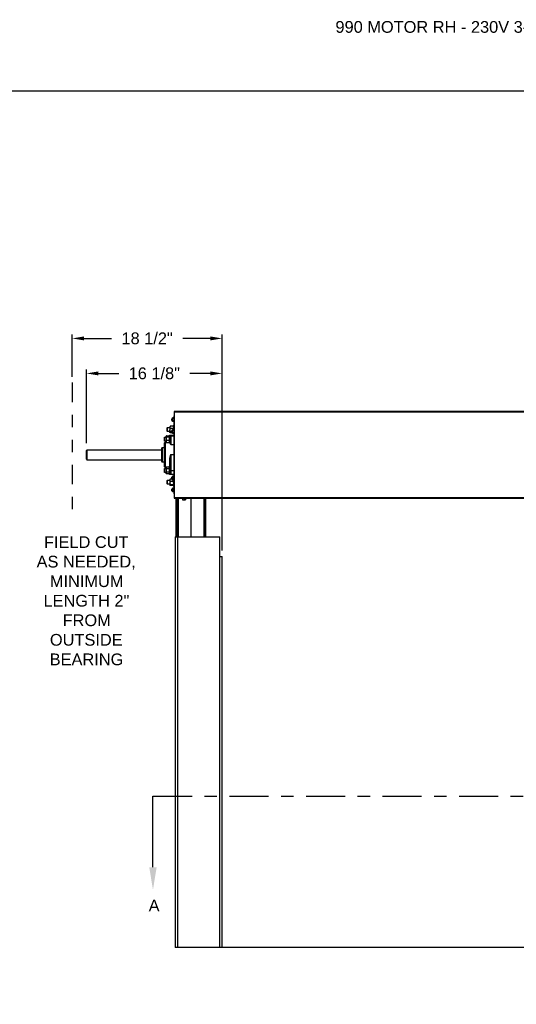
# Model space of a CAD drawing. Header units: inches. Extents: x 170 to 312, y 215 to 248.
# Tile 342 of 529: x 248.59 to 252.56, y 220.19 to 228.06. Entities that reach past the tile are written whole.
import ezdxf
from ezdxf import colors
from ezdxf.entities.mleader import LeaderData, LeaderLine
from ezdxf.math import Vec2, Vec3

# ---------------------------------------------------------------- set-up
doc = ezdxf.new("R2010")
doc.units = ezdxf.units.IN
doc.header["$LTSCALE"] = 0.25
doc.header["$MEASUREMENT"] = 0
doc.linetypes.add('CENTER', pattern=[2, 1.25, -0.25, 0.25, -0.25])
doc.linetypes.add('PHANTOM2', pattern=[1.25, 0.625, -0.125, 0.125, -0.125, 0.125, -0.125])
for name, color, linetype in [('ANNOTATIONS', 1, 'Continuous'), ('HIDDEN', 6, 'PHANTOM2'), ('MOTOR RH', 7, 'Continuous'), ('SECTION CUTS', 6, 'CENTER')]:
    doc.layers.add(name, color=color, linetype=linetype)
doc.styles.add('ARIAL', font='arial.ttf', dxfattribs={"height": 0.09375})
doc.styles.get("Standard").update_dxf_attribs({"font": 'romans.shx'})
doc.dimstyles.new('STANDARD$0', dxfattribs={"dimtxt": 0.09375, "dimasz": 0.09375, "dimexe": 0.03125, "dimexo": 0.046875, "dimgap": 0.09, "dimtad": 0, "dimtih": 1, "dimtoh": 1, "dimdec": 4, "dimzin": 0, "dimdsep": 46, "dimtxsty": 'ARIAL', "dimcen": 0.09, "dimadec": 0, "dimazin": 0, "dimtfac": 1, "dimtdec": 4, "dimtofl": 0, "dimtmove": 0, "dimatfit": 1, "dimfxl": 1, "dimtolj": 1, "dimtzin": 0, "dimarcsym": 0})

# ---------------------------------------------------------------- blocks, each defined once
blk = doc.blocks.new('*D219')
at = {"layer": 'ANNOTATIONS', "color": 0, "lineweight": -2, "transparency": 16777216}
for p, q in [((249.1233, 224.678), (249.1233, 225.2665)), ((250.2092, 223.8187), (250.2092, 225.2665)), ((249.217, 225.2353), (249.3812, 225.2353)), ((250.1155, 225.2353), (249.9514, 225.2353))]:
    blk.add_line(p, q, dxfattribs=at)
at = {"layer": 'ANNOTATIONS', "color": 0, "transparency": 16777216}
for points in [[(249.217, 225.2509), (249.217, 225.2196), (249.1233, 225.2353)], [(250.1155, 225.2509), (250.1155, 225.2196), (250.2092, 225.2353)]]:
    blk.add_solid(points, dxfattribs=at)
at = {"layer": 'defpoints', "color": 0, "transparency": 16777216}
for p in [(250.2092, 225.2353), (249.1233, 224.6312), (250.2092, 223.7718)]:
    blk.add_point(p, dxfattribs=at)
at = {"layer": 'ANNOTATIONS', "color": 0, "transparency": 16777216, "insert": (249.6663, 225.2353), "char_height": 0.09375, "attachment_point": 5, "style": 'ARIAL'}
blk.add_mtext('\\A1;16 1/8"', dxfattribs=at)
blk = doc.blocks.new('*D220')
at = {"layer": 'ANNOTATIONS', "color": 0, "lineweight": -2, "transparency": 16777216}
for p, q in [((249.0085, 225.2084), (249.0085, 225.5464)), ((249.1023, 225.5152), (249.3238, 225.5152)), ((250.1155, 225.5152), (249.894, 225.5152)), ((250.2092, 223.8187), (250.2092, 225.5464))]:
    blk.add_line(p, q, dxfattribs=at)
at = {"layer": 'ANNOTATIONS', "color": 0, "transparency": 16777216}
for points in [[(249.1023, 225.5308), (249.1023, 225.4995), (249.0085, 225.5152)], [(250.1155, 225.5308), (250.1155, 225.4995), (250.2092, 225.5152)]]:
    blk.add_solid(points, dxfattribs=at)
at = {"layer": 'defpoints', "color": 0, "transparency": 16777216}
for p in [(250.2092, 225.5152), (249.0085, 225.1615), (250.2092, 223.7718)]:
    blk.add_point(p, dxfattribs=at)
at = {"layer": 'ANNOTATIONS', "color": 0, "transparency": 16777216, "insert": (249.6089, 225.5152), "char_height": 0.09375, "attachment_point": 5, "style": 'ARIAL'}
blk.add_mtext('\\A1;18 1/2"', dxfattribs=at)

msp = doc.modelspace()

# ---------------------------------------------------------------- linework, layer by layer
at = {"layer": 'defpoints'}
msp.add_lwpolyline([(263.04861, 214.75854), (243.57874, 214.75854), (243.57874, 227.49365), (263.04861, 227.49365)], close=True, dxfattribs=at)
at = {"layer": 'HIDDEN'}
msp.add_line((249.00854, 225.16152), (249.00854, 224.13083), dxfattribs=at)
at = {"layer": 'MOTOR RH'}
for p, q in [((249.82604, 224.92951), (249.82604, 224.23906)), ((255.59167, 224.92951), (249.82604, 224.92951)), ((249.82604, 224.92804), (255.59167, 224.92804)), ((249.80576, 224.87149), (249.80762, 224.87335)), ((249.80576, 224.85958), (249.80576, 224.87149)), ((249.80762, 224.85772), (249.80576, 224.85958)), ((249.80762, 224.87335), (249.81117, 224.87335)), ((249.80762, 224.85772), (249.80762, 224.87335)), ((249.81117, 224.85772), (249.80762, 224.85772)), ((249.81117, 224.87921), (249.81273, 224.88132)), ((249.81117, 224.85187), (249.81117, 224.87921)), ((249.81273, 224.84975), (249.81117, 224.85187)), ((249.82373, 224.88132), (249.81273, 224.88132)), ((249.82373, 224.87343), (249.81273, 224.87343)), ((249.82373, 224.85764), (249.81273, 224.85764)), ((249.82373, 224.84975), (249.81273, 224.84975)), ((249.82373, 224.88132), (249.82529, 224.87921)), ((249.82529, 224.85187), (249.82373, 224.84975)), ((249.82529, 224.27179), (249.82529, 224.89679)), ((249.82604, 224.89679), (249.82529, 224.89679)), ((249.77023, 224.80118), (249.77209, 224.80304)), ((249.77023, 224.77365), (249.77023, 224.80118)), ((249.77209, 224.77179), (249.77023, 224.77365)), ((249.77209, 224.80304), (249.79136, 224.80304)), ((249.77209, 224.77179), (249.77209, 224.80304)), ((249.79136, 224.77179), (249.77209, 224.77179)), ((249.79136, 224.81085), (249.79199, 224.81158)), ((249.79136, 224.81085), (249.79136, 224.76397)), ((249.81623, 224.81335), (249.79448, 224.81335)), ((249.81623, 224.79369), (249.79448, 224.79369)), ((249.80576, 224.77774), (249.80762, 224.7796)), ((249.80576, 224.76583), (249.80576, 224.77774)), ((249.80762, 224.7796), (249.81117, 224.7796)), ((249.80762, 224.76397), (249.80762, 224.7796)), ((249.81117, 224.78546), (249.81273, 224.78757)), ((249.81117, 224.75812), (249.81117, 224.78546)), ((249.82373, 224.78757), (249.81273, 224.78757)), ((249.82373, 224.77968), (249.81273, 224.77968)), ((249.81873, 224.81158), (249.81936, 224.81085)), ((249.81936, 224.8206), (249.82529, 224.8206)), ((249.81936, 224.8206), (249.81936, 224.78757)), ((249.82373, 224.78757), (249.82529, 224.78546)), ((249.74717, 224.72305), (249.74903, 224.72491)), ((249.74717, 224.69552), (249.74717, 224.72305)), ((249.74903, 224.69366), (249.74717, 224.69552)), ((249.74903, 224.72491), (249.76011, 224.72491)), ((249.74903, 224.69366), (249.74903, 224.72491)), ((249.76011, 224.69366), (249.74903, 224.69366)), ((249.76011, 224.73272), (249.76109, 224.73386)), ((249.76011, 224.68585), (249.76011, 224.73272)), ((249.76323, 224.73571), (249.78498, 224.73571)), ((249.76323, 224.72757), (249.78498, 224.72757)), ((249.76323, 224.70115), (249.78498, 224.70115)), ((249.78713, 224.73386), (249.78811, 224.73272)), ((249.78811, 224.74247), (249.79404, 224.74247)), ((249.78811, 224.68304), (249.78811, 224.74247)), ((249.79199, 224.76324), (249.79136, 224.76397)), ((249.79404, 224.68509), (249.79404, 224.74247)), ((249.80576, 224.76775), (249.79448, 224.76775)), ((249.81117, 224.76147), (249.79448, 224.76147)), ((249.79779, 224.74054), (249.82529, 224.74054)), ((249.79779, 224.74054), (249.79779, 224.66758)), ((249.79779, 224.73564), (249.82529, 224.73564)), ((249.80762, 224.76397), (249.80576, 224.76583)), ((249.81117, 224.76397), (249.80762, 224.76397)), ((249.81273, 224.756), (249.81117, 224.75812)), ((249.82373, 224.76389), (249.81273, 224.76389)), ((249.82373, 224.756), (249.81273, 224.756)), ((249.81936, 224.756), (249.81936, 224.75422)), ((249.82529, 224.75422), (249.81936, 224.75422)), ((249.82529, 224.75812), (249.82373, 224.756)), ((249.12329, 224.54913), (249.12329, 224.61856)), ((249.72592, 224.62256), (249.1272, 224.62256)), ((249.1272, 224.62256), (249.1272, 224.54522)), ((249.72592, 224.53042), (249.72592, 224.63815)), ((249.72967, 224.6419), (249.74904, 224.6419)), ((249.72967, 224.6419), (249.72967, 224.52667)), ((249.74904, 224.48929), (249.74904, 224.67929)), ((249.75279, 224.68304), (249.79029, 224.68304)), ((249.75279, 224.68304), (249.75279, 224.48554)), ((249.76109, 224.68471), (249.76011, 224.68585)), ((249.78811, 224.68585), (249.78713, 224.68471)), ((249.79029, 224.6814), (249.79029, 224.68304)), ((249.79779, 224.66758), (249.82529, 224.66758)), ((249.82604, 224.64679), (249.82529, 224.64679)), ((249.82529, 224.62335), (249.82604, 224.62335)), ((249.12329, 224.54913), (249.1272, 224.54522)), ((249.1272, 224.54522), (249.72592, 224.54522)), ((249.79029, 224.49247), (249.79029, 224.54948)), ((249.79404, 224.4261), (249.79404, 224.54816)), ((249.79779, 224.58672), (249.82529, 224.58672)), ((249.79779, 224.58672), (249.79779, 224.42804)), ((249.82604, 224.54522), (249.82529, 224.54522)), ((249.74904, 224.52667), (249.72967, 224.52667)), ((249.74717, 224.47305), (249.74903, 224.47491)), ((249.74717, 224.44552), (249.74717, 224.47305)), ((249.74903, 224.47491), (249.76011, 224.47491)), ((249.74903, 224.44366), (249.74903, 224.47491)), ((249.76253, 224.48554), (249.75279, 224.48554)), ((249.76011, 224.48272), (249.76277, 224.48581)), ((249.76011, 224.48272), (249.76011, 224.43585)), ((249.76323, 224.48633), (249.76282, 224.48577)), ((249.78498, 224.48633), (249.76323, 224.48633)), ((249.78498, 224.47189), (249.76323, 224.47189)), ((249.78498, 224.48633), (249.78539, 224.48577)), ((249.78544, 224.48581), (249.78811, 224.48272)), ((249.78811, 224.48554), (249.78568, 224.48554)), ((249.78811, 224.49247), (249.79404, 224.49247)), ((249.78811, 224.4261), (249.78811, 224.49247)), ((249.79779, 224.46006), (249.82529, 224.46006)), ((249.82604, 224.52179), (249.82529, 224.52179)), ((249.74903, 224.44366), (249.74717, 224.44552)), ((249.76011, 224.44366), (249.74903, 224.44366)), ((249.76277, 224.43276), (249.76011, 224.43585)), ((249.78498, 224.44485), (249.76323, 224.44485)), ((249.78498, 224.43224), (249.76323, 224.43224)), ((249.77023, 224.3793), (249.77209, 224.38116)), ((249.77023, 224.35177), (249.77023, 224.3793)), ((249.77209, 224.38116), (249.79136, 224.38116)), ((249.77209, 224.34991), (249.77209, 224.38116)), ((249.78811, 224.43585), (249.78544, 224.43276)), ((249.79404, 224.4261), (249.78811, 224.4261)), ((249.79136, 224.38772), (249.79198, 224.38845)), ((249.79136, 224.38772), (249.79136, 224.34085)), ((249.80638, 224.39022), (249.79448, 224.39022)), ((249.82529, 224.42804), (249.79779, 224.42804)), ((249.80576, 224.40274), (249.80762, 224.4046)), ((249.80576, 224.39083), (249.80576, 224.40274)), ((249.80762, 224.38897), (249.80576, 224.39083)), ((249.80762, 224.4046), (249.81117, 224.4046)), ((249.80762, 224.38897), (249.80762, 224.4046)), ((249.81117, 224.38897), (249.80762, 224.38897)), ((249.81117, 224.41046), (249.81215, 224.41178)), ((249.81117, 224.38312), (249.81117, 224.41046)), ((249.81215, 224.38179), (249.81117, 224.38312)), ((249.81273, 224.41246), (249.8123, 224.41167)), ((249.82373, 224.41246), (249.81273, 224.41246)), ((249.82373, 224.40301), (249.81273, 224.40301)), ((249.82373, 224.38733), (249.81273, 224.38733)), ((249.82373, 224.38111), (249.81273, 224.38111)), ((249.81936, 224.38039), (249.81925, 224.38111)), ((249.81936, 224.38116), (249.81936, 224.3311)), ((249.82373, 224.41246), (249.82416, 224.41167)), ((249.82432, 224.41178), (249.82529, 224.41046)), ((249.82529, 224.38312), (249.82432, 224.38179)), ((249.82529, 224.40851), (249.82604, 224.40851)), ((249.82529, 224.4046), (249.82604, 224.4046)), ((249.82604, 224.38897), (249.82529, 224.38897)), ((249.82604, 224.38507), (249.82529, 224.38507)), ((249.77209, 224.34991), (249.77023, 224.35177)), ((249.79136, 224.34991), (249.77209, 224.34991)), ((249.79198, 224.34012), (249.79136, 224.34085)), ((249.81623, 224.37055), (249.79448, 224.37055)), ((249.81623, 224.34462), (249.79448, 224.34462)), ((249.81623, 224.33835), (249.79448, 224.33835)), ((249.80576, 224.30899), (249.80762, 224.31085)), ((249.80576, 224.29708), (249.80576, 224.30899)), ((249.80762, 224.29522), (249.80576, 224.29708)), ((249.80762, 224.31085), (249.81117, 224.31085)), ((249.80762, 224.29522), (249.80762, 224.31085)), ((249.81117, 224.31671), (249.81215, 224.31803)), ((249.81117, 224.28937), (249.81117, 224.31671)), ((249.81273, 224.31871), (249.8123, 224.31792)), ((249.82373, 224.31871), (249.81273, 224.31871)), ((249.82373, 224.30926), (249.81273, 224.30926)), ((249.81936, 224.34085), (249.81873, 224.34012)), ((249.82529, 224.3311), (249.81936, 224.3311)), ((249.82373, 224.31871), (249.82416, 224.31792)), ((249.82432, 224.31803), (249.82529, 224.31671)), ((249.81117, 224.29522), (249.80762, 224.29522)), ((249.81215, 224.28804), (249.81117, 224.28937)), ((249.82373, 224.29358), (249.81273, 224.29358)), ((249.82373, 224.28736), (249.81273, 224.28736)), ((249.82529, 224.28937), (249.82432, 224.28804)), ((249.82604, 224.27179), (249.82529, 224.27179)), ((255.59167, 224.24054), (249.82604, 224.24054)), ((249.82604, 224.23906), (255.59167, 224.23906)), ((249.84092, 223.92804), (249.84092, 224.23906)), ((249.84836, 223.92804), (249.84836, 224.23906)), ((249.85879, 223.92804), (249.85879, 224.23906)), ((249.88917, 224.23719), (249.88917, 224.23906)), ((249.88917, 224.23719), (249.91917, 224.23719)), ((249.8927, 224.23719), (249.8927, 224.22531)), ((249.8927, 224.22531), (249.91564, 224.22531)), ((249.90417, 224.23719), (249.90417, 224.22531)), ((249.91564, 224.23719), (249.91564, 224.22531)), ((249.91917, 224.23906), (249.91917, 224.23719)), ((249.95848, 224.23906), (249.95848, 223.92804)), ((250.06409, 224.23906), (250.06409, 223.92804)), ((250.06416, 223.92804), (250.06416, 224.23906)), ((250.06533, 224.23906), (250.06533, 223.92804)), ((250.0654, 223.92804), (250.0654, 224.23906)), ((250.06656, 224.23906), (250.06656, 223.92804)), ((250.06664, 223.92804), (250.06664, 224.23906)), ((250.06779, 224.23906), (250.06779, 223.92804)), ((250.06786, 223.92804), (250.06786, 224.23906)), ((250.06901, 224.23906), (250.06901, 223.92804)), ((250.06908, 223.92804), (250.06908, 224.23906)), ((250.06946, 223.92804), (250.06946, 224.23906)), ((250.0699, 224.23906), (250.0699, 223.92804)), ((250.07104, 224.23906), (250.07104, 223.92804)), ((250.07111, 223.92804), (250.07111, 224.23906)), ((250.07226, 224.23906), (250.07226, 223.92804)), ((250.07233, 223.92804), (250.07233, 224.23906)), ((250.07348, 224.23906), (250.07348, 223.92804)), ((250.07356, 223.92804), (250.07356, 224.23906)), ((250.07471, 224.23906), (250.07471, 223.92804)), ((250.07479, 223.92804), (250.07479, 224.23906)), ((250.07596, 224.23906), (250.07596, 223.92804)), ((250.07603, 223.92804), (250.07603, 224.23906)), ((249.83348, 223.92804), (250.19061, 223.92804)), ((249.83348, 223.92804), (249.83348, 220.64554)), ((249.85136, 223.92804), (249.85136, 220.64554)), ((250.19061, 220.64554), (250.19061, 223.92804)), ((250.19061, 223.77179), (250.20848, 223.77179)), ((250.20848, 220.64554), (250.20848, 223.77179)), ((255.58348, 220.64554), (249.83348, 220.64554))]:
    msp.add_line(p, q, dxfattribs=at)
at = {"layer": 'MOTOR RH', "flags": 128}
for points in [[(249.82604, 224.90359), (249.82577, 224.90221), (249.82529, 224.89679)], [(249.79404, 224.54816), (249.79397, 224.54841), (249.79376, 224.54866), (249.79341, 224.54889), (249.79295, 224.54909), (249.79238, 224.54926), (249.79173, 224.54938), (249.79103, 224.54945), (249.79029, 224.54948)]]:
    msp.add_lwpolyline(points, dxfattribs=at)
at = {"layer": 'MOTOR RH'}
for centre, radius, start, end in [((249.79779, 224.73679), 0.00375, 90, 180), ((249.79752, 224.73216), 0.00349, 85.559012, 174.732556), ((249.72967, 224.63815), 0.00375, 90, 180), ((249.75279, 224.67929), 0.00375, 90, 180), ((249.79029, 224.68679), 0.00375, 270, 0), ((249.79032, 224.68512), 0.00372, 269.525772, 359.517788), ((249.72967, 224.53042), 0.00375, 180, 270), ((249.75279, 224.48929), 0.00375, 180, 270), ((249.79686, 224.422), 0.03807, 88.589941, 94.237045), ((249.79779, 224.43179), 0.00375, 180, 270)]:
    msp.add_arc(centre, radius, start, end, dxfattribs=at)
for points, knots in [([(249.81117, 224.87738), (249.81141, 224.87855), (249.8117, 224.8799), (249.81261, 224.88116), (249.81273, 224.88132)], [0, 0, 0, 0, 0.87222847, 1, 1, 1, 1]), ([(249.81273, 224.87343), (249.81199, 224.87464), (249.81119, 224.87594), (249.81117, 224.87729), (249.81117, 224.87738)], [0, 0, 0, 0, 0.9320645, 1, 1, 1, 1]), ([(249.81117, 224.86554), (249.81118, 224.86605), (249.81124, 224.86874), (249.81207, 224.87133), (249.81273, 224.87343)], [0, 0, 0, 0, 0.1896638, 1, 1, 1, 1]), ([(249.81273, 224.85764), (249.81249, 224.85831), (249.81159, 224.86085), (249.81135, 224.86355), (249.81117, 224.86554)], [0, 0, 0, 0, 0.26209151, 1, 1, 1, 1]), ([(249.81117, 224.8537), (249.81141, 224.85487), (249.8117, 224.85622), (249.81261, 224.85748), (249.81273, 224.85764)], [0, 0, 0, 0, 0.8722285, 1, 1, 1, 1]), ([(249.81273, 224.84975), (249.81199, 224.85096), (249.81119, 224.85226), (249.81117, 224.85361), (249.81117, 224.8537)], [0, 0, 0, 0, 0.93206447, 1, 1, 1, 1]), ([(249.82529, 224.87738), (249.82505, 224.87855), (249.82477, 224.8799), (249.82385, 224.88116), (249.82373, 224.88132)], [0, 0, 0, 0, 0.87222847, 1, 1, 1, 1]), ([(249.82373, 224.87343), (249.82447, 224.87464), (249.82527, 224.87594), (249.82529, 224.87729), (249.82529, 224.87738)], [0, 0, 0, 0, 0.9320645, 1, 1, 1, 1]), ([(249.82529, 224.86554), (249.82528, 224.86605), (249.82522, 224.86874), (249.8244, 224.87133), (249.82373, 224.87343)], [0, 0, 0, 0, 0.1896638, 1, 1, 1, 1]), ([(249.82373, 224.85764), (249.82397, 224.85831), (249.82487, 224.86085), (249.82512, 224.86355), (249.82529, 224.86554)], [0, 0, 0, 0, 0.26209151, 1, 1, 1, 1]), ([(249.82529, 224.8537), (249.82505, 224.85487), (249.82477, 224.85622), (249.82385, 224.85748), (249.82373, 224.85764)], [0, 0, 0, 0, 0.8722285, 1, 1, 1, 1]), ([(249.82373, 224.84975), (249.82447, 224.85096), (249.82527, 224.85226), (249.82529, 224.85361), (249.82529, 224.8537)], [0, 0, 0, 0, 0.93206447, 1, 1, 1, 1]), ([(249.79448, 224.81335), (249.79402, 224.81252), (249.79292, 224.81055), (249.79165, 224.80727), (249.79146, 224.80478), (249.79136, 224.80352)], [0, 0, 0, 0, 0.2654599, 0.6280765, 1, 1, 1, 1]), ([(249.79136, 224.80352), (249.79136, 224.8033), (249.79138, 224.80182), (249.79189, 224.79907), (249.79314, 224.79604), (249.79415, 224.79427), (249.79448, 224.79369)], [0, 0, 0, 0, 0.0665323, 0.4352826, 0.8145508, 1, 1, 1, 1]), ([(249.79136, 224.78072), (249.79147, 224.78254), (249.79172, 224.78623), (249.79312, 224.79053), (249.79417, 224.79298), (249.79448, 224.79369)], [0, 0, 0, 0, 0.4062922, 0.8272698, 1, 1, 1, 1]), ([(249.79448, 224.76775), (249.79366, 224.76977), (249.79199, 224.77388), (249.79136, 224.77836), (249.79136, 224.78066), (249.79136, 224.78072)], [0, 0, 0, 0, 0.4843404, 0.9863256, 1, 1, 1, 1]), ([(249.79448, 224.81335), (249.79357, 224.81287), (249.79244, 224.81227), (249.79213, 224.81163), (249.79207, 224.81151)], [0, 0, 0, 0, 0.8128857, 1, 1, 1, 1]), ([(249.81117, 224.78363), (249.81141, 224.7848), (249.8117, 224.78615), (249.81261, 224.78741), (249.81273, 224.78757)], [0, 0, 0, 0, 0.87222847, 1, 1, 1, 1]), ([(249.81273, 224.77968), (249.81199, 224.78089), (249.81119, 224.78219), (249.81117, 224.78354), (249.81117, 224.78363)], [0, 0, 0, 0, 0.9320645, 1, 1, 1, 1]), ([(249.81117, 224.77179), (249.81118, 224.7723), (249.81124, 224.77499), (249.81207, 224.77758), (249.81273, 224.77968)], [0, 0, 0, 0, 0.1896638, 1, 1, 1, 1]), ([(249.81273, 224.76389), (249.81249, 224.76456), (249.81159, 224.7671), (249.81135, 224.7698), (249.81117, 224.77179)], [0, 0, 0, 0, 0.26209151, 1, 1, 1, 1]), ([(249.81623, 224.81335), (249.8167, 224.81252), (249.81779, 224.81055), (249.81906, 224.80727), (249.81926, 224.80478), (249.81936, 224.80352)], [0, 0, 0, 0, 0.2654599, 0.6280765, 1, 1, 1, 1]), ([(249.81623, 224.81335), (249.81715, 224.81287), (249.81827, 224.81227), (249.81858, 224.81163), (249.81864, 224.81151)], [0, 0, 0, 0, 0.8128857, 1, 1, 1, 1]), ([(249.81936, 224.80352), (249.81935, 224.8033), (249.81933, 224.80182), (249.81882, 224.79907), (249.81757, 224.79604), (249.81656, 224.79427), (249.81623, 224.79369)], [0, 0, 0, 0, 0.06653229, 0.43528257, 0.81455084, 1, 1, 1, 1]), ([(249.81834, 224.78757), (249.81798, 224.78891), (249.81742, 224.791), (249.81655, 224.79298), (249.81623, 224.79369)], [0, 0, 0, 0, 0.6414305, 1, 1, 1, 1]), ([(249.82529, 224.78363), (249.82505, 224.7848), (249.82477, 224.78615), (249.82385, 224.78741), (249.82373, 224.78757)], [0, 0, 0, 0, 0.87222847, 1, 1, 1, 1]), ([(249.82373, 224.77968), (249.82447, 224.78089), (249.82527, 224.78219), (249.82529, 224.78354), (249.82529, 224.78363)], [0, 0, 0, 0, 0.9320645, 1, 1, 1, 1]), ([(249.82529, 224.77179), (249.82528, 224.7723), (249.82522, 224.77499), (249.8244, 224.77758), (249.82373, 224.77968)], [0, 0, 0, 0, 0.1896638, 1, 1, 1, 1]), ([(249.82373, 224.76389), (249.82397, 224.76456), (249.82487, 224.7671), (249.82512, 224.7698), (249.82529, 224.77179)], [0, 0, 0, 0, 0.26209151, 1, 1, 1, 1]), ([(249.76323, 224.73571), (249.76277, 224.73537), (249.76167, 224.73455), (249.7604, 224.73319), (249.76021, 224.73216), (249.76011, 224.73164)], [0, 0, 0, 0, 0.2654599, 0.6280765, 1, 1, 1, 1]), ([(249.76011, 224.73164), (249.76011, 224.73155), (249.76013, 224.73094), (249.76064, 224.7298), (249.76189, 224.72854), (249.7629, 224.72781), (249.76323, 224.72757)], [0, 0, 0, 0, 0.0665323, 0.4352826, 0.8145508, 1, 1, 1, 1]), ([(249.76323, 224.72757), (249.76241, 224.72551), (249.76074, 224.72133), (249.76011, 224.71676), (249.76011, 224.71442), (249.76011, 224.71436)], [0, 0, 0, 0, 0.48434044, 0.98632564, 1, 1, 1, 1]), ([(249.76011, 224.71436), (249.76022, 224.71251), (249.76047, 224.70874), (249.76187, 224.70437), (249.76292, 224.70187), (249.76323, 224.70115)], [0, 0, 0, 0, 0.4062922, 0.8272698, 1, 1, 1, 1]), ([(249.76323, 224.70115), (249.76241, 224.69972), (249.76074, 224.69683), (249.76011, 224.69367), (249.76011, 224.69205), (249.76011, 224.69201)], [0, 0, 0, 0, 0.4843404, 0.9863256, 1, 1, 1, 1]), ([(249.76011, 224.69201), (249.76022, 224.69073), (249.76047, 224.68812), (249.76187, 224.68509), (249.76292, 224.68337), (249.76323, 224.68286)], [0, 0, 0, 0, 0.4062922, 0.8272698, 1, 1, 1, 1]), ([(249.78498, 224.73571), (249.78545, 224.73537), (249.78654, 224.73455), (249.78781, 224.73319), (249.78801, 224.73216), (249.78811, 224.73164)], [0, 0, 0, 0, 0.2654599, 0.6280765, 1, 1, 1, 1]), ([(249.78811, 224.73164), (249.7881, 224.73155), (249.78808, 224.73094), (249.78757, 224.7298), (249.78632, 224.72854), (249.78531, 224.72781), (249.78498, 224.72757)], [0, 0, 0, 0, 0.06653229, 0.43528257, 0.81455084, 1, 1, 1, 1]), ([(249.78498, 224.72757), (249.7858, 224.72551), (249.78747, 224.72133), (249.7881, 224.71676), (249.78811, 224.71442), (249.78811, 224.71436)], [0, 0, 0, 0, 0.4843404, 0.9863256, 1, 1, 1, 1]), ([(249.78811, 224.71436), (249.78806, 224.71313), (249.78798, 224.71128), (249.78755, 224.70886), (249.78696, 224.70638), (249.78623, 224.70418), (249.78545, 224.70223), (249.78514, 224.70151), (249.78498, 224.70115)], [0, 0, 0, 0, 0.2698848, 0.4064301, 0.5397692, 0.8273881, 0.9136675, 1, 1, 1, 1]), ([(249.78498, 224.70115), (249.7858, 224.69972), (249.78747, 224.69683), (249.7881, 224.69367), (249.78811, 224.69205), (249.78811, 224.69201)], [0, 0, 0, 0, 0.4843404, 0.9863256, 1, 1, 1, 1]), ([(249.78811, 224.69201), (249.78799, 224.69073), (249.78775, 224.68812), (249.78634, 224.68509), (249.78529, 224.68337), (249.78498, 224.68286)], [0, 0, 0, 0, 0.4062922, 0.8272698, 1, 1, 1, 1]), ([(249.79136, 224.76461), (249.7914, 224.76491), (249.79148, 224.76535), (249.79191, 224.76592), (249.7925, 224.76651), (249.79323, 224.76703), (249.79401, 224.7675), (249.79432, 224.76767), (249.79448, 224.76775)], [0, 0, 0, 0, 0.2698848, 0.4064301, 0.5397692, 0.8273881, 0.9136675, 1, 1, 1, 1]), ([(249.79448, 224.76147), (249.79366, 224.76196), (249.79199, 224.76296), (249.79136, 224.76404), (249.79136, 224.7646), (249.79136, 224.76461)], [0, 0, 0, 0, 0.48434044, 0.98632564, 1, 1, 1, 1]), ([(249.81117, 224.75995), (249.81141, 224.76112), (249.8117, 224.76247), (249.81261, 224.76373), (249.81273, 224.76389)], [0, 0, 0, 0, 0.8722285, 1, 1, 1, 1]), ([(249.81273, 224.756), (249.81199, 224.75721), (249.81119, 224.75851), (249.81117, 224.75986), (249.81117, 224.75995)], [0, 0, 0, 0, 0.93206447, 1, 1, 1, 1]), ([(249.82529, 224.75995), (249.82505, 224.76112), (249.82477, 224.76247), (249.82385, 224.76373), (249.82373, 224.76389)], [0, 0, 0, 0, 0.8722285, 1, 1, 1, 1]), ([(249.82373, 224.756), (249.82447, 224.75721), (249.82527, 224.75851), (249.82529, 224.75986), (249.82529, 224.75995)], [0, 0, 0, 0, 0.93206447, 1, 1, 1, 1]), ([(249.12329, 224.61856), (249.12344, 224.61871), (249.12474, 224.62004), (249.12604, 224.62138), (249.1272, 224.62256)], [0, 0, 0, 0, 0.1094927, 1, 1, 1, 1]), ([(249.76114, 224.68474), (249.76148, 224.68435), (249.76204, 224.68371), (249.76289, 224.6831), (249.76323, 224.68286)], [0, 0, 0, 0, 0.6067367, 1, 1, 1, 1]), ([(249.78708, 224.68474), (249.78674, 224.68435), (249.78617, 224.68371), (249.78532, 224.6831), (249.78498, 224.68286)], [0, 0, 0, 0, 0.6067367, 1, 1, 1, 1]), ([(249.79779, 224.66758), (249.79778, 224.66759), (249.79671, 224.66964), (249.79456, 224.67338), (249.79215, 224.67725), (249.79062, 224.67988), (249.7904, 224.68089), (249.79029, 224.6814)], [0, 0, 0, 0, 0.0025387, 0.3060386, 0.6137565, 0.8056097, 1, 1, 1, 1]), ([(249.79404, 224.68509), (249.7941, 224.68416), (249.79428, 224.6813), (249.7957, 224.67563), (249.79708, 224.6704), (249.79779, 224.6676), (249.79779, 224.66758)], [0, 0, 0, 0, 0.1928027, 0.5934874, 0.997416, 1, 1, 1, 1]), ([(249.79029, 224.54948), (249.7904, 224.55182), (249.79061, 224.55654), (249.79213, 224.5651), (249.79454, 224.57516), (249.7967, 224.58282), (249.79778, 224.58669), (249.79779, 224.58672)], [0, 0, 0, 0, 0.1915669, 0.3862441, 0.689533, 0.9974613, 1, 1, 1, 1]), ([(249.79779, 224.58672), (249.79779, 224.58669), (249.79709, 224.5815), (249.79571, 224.57112), (249.79428, 224.55826), (249.7941, 224.55063), (249.79404, 224.54816)], [0, 0, 0, 0, 0.002584, 0.4035277, 0.8071971, 1, 1, 1, 1]), ([(249.76011, 224.47911), (249.76015, 224.47978), (249.76023, 224.48079), (249.76066, 224.48212), (249.76125, 224.48347), (249.76198, 224.48467), (249.76276, 224.48574), (249.76307, 224.48613), (249.76323, 224.48633)], [0, 0, 0, 0, 0.2698848, 0.4064301, 0.5397692, 0.8273881, 0.9136675, 1, 1, 1, 1]), ([(249.76323, 224.47189), (249.76241, 224.47301), (249.76074, 224.4753), (249.76011, 224.47779), (249.76011, 224.47907), (249.76011, 224.47911)], [0, 0, 0, 0, 0.4843404, 0.9863256, 1, 1, 1, 1]), ([(249.76011, 224.45837), (249.76011, 224.45868), (249.76013, 224.4607), (249.76064, 224.46448), (249.76189, 224.46866), (249.7629, 224.47109), (249.76323, 224.47189)], [0, 0, 0, 0, 0.0665323, 0.4352826, 0.8145508, 1, 1, 1, 1]), ([(249.76323, 224.44485), (249.76277, 224.44599), (249.76167, 224.4487), (249.7604, 224.45321), (249.76021, 224.45663), (249.76011, 224.45837)], [0, 0, 0, 0, 0.2654599, 0.6280765, 1, 1, 1, 1]), ([(249.78811, 224.47911), (249.78799, 224.48012), (249.78775, 224.48218), (249.78634, 224.48457), (249.78529, 224.48593), (249.78498, 224.48633)], [0, 0, 0, 0, 0.4062922, 0.8272698, 1, 1, 1, 1]), ([(249.78498, 224.47189), (249.7858, 224.47301), (249.78747, 224.4753), (249.7881, 224.47779), (249.78811, 224.47907), (249.78811, 224.47911)], [0, 0, 0, 0, 0.48434044, 0.98632564, 1, 1, 1, 1]), ([(249.78811, 224.45837), (249.7881, 224.45868), (249.78808, 224.4607), (249.78757, 224.46448), (249.78632, 224.46866), (249.78531, 224.47109), (249.78498, 224.47189)], [0, 0, 0, 0, 0.0665323, 0.4352826, 0.8145508, 1, 1, 1, 1]), ([(249.78498, 224.44485), (249.78545, 224.44599), (249.78654, 224.4487), (249.78781, 224.45321), (249.78801, 224.45663), (249.78811, 224.45837)], [0, 0, 0, 0, 0.2654599, 0.6280765, 1, 1, 1, 1]), ([(249.76011, 224.43855), (249.76022, 224.43943), (249.76047, 224.44122), (249.76187, 224.44331), (249.76292, 224.4445), (249.76323, 224.44485)], [0, 0, 0, 0, 0.4062922, 0.8272698, 1, 1, 1, 1]), ([(249.76323, 224.43224), (249.76241, 224.43322), (249.76074, 224.43522), (249.76011, 224.4374), (249.76011, 224.43852), (249.76011, 224.43855)], [0, 0, 0, 0, 0.4843404, 0.9863256, 1, 1, 1, 1]), ([(249.78811, 224.43855), (249.78799, 224.43943), (249.78775, 224.44122), (249.78634, 224.44331), (249.78529, 224.4445), (249.78498, 224.44485)], [0, 0, 0, 0, 0.4062922, 0.8272698, 1, 1, 1, 1]), ([(249.78539, 224.4328), (249.78606, 224.4336), (249.78756, 224.43541), (249.7881, 224.4374), (249.78811, 224.43852), (249.78811, 224.43855)], [0, 0, 0, 0, 0.43289872, 0.9849615, 1, 1, 1, 1]), ([(249.79136, 224.38039), (249.79147, 224.38176), (249.79172, 224.38457), (249.79312, 224.38782), (249.79417, 224.38968), (249.79448, 224.39022)], [0, 0, 0, 0, 0.4062922, 0.8272698, 1, 1, 1, 1]), ([(249.79448, 224.37055), (249.79366, 224.37208), (249.79199, 224.37519), (249.79136, 224.3786), (249.79136, 224.38034), (249.79136, 224.38039)], [0, 0, 0, 0, 0.4843404, 0.9863256, 1, 1, 1, 1]), ([(249.79448, 224.39022), (249.79357, 224.38974), (249.79244, 224.38914), (249.79213, 224.3885), (249.79207, 224.38838)], [0, 0, 0, 0, 0.81147064, 1, 1, 1, 1]), ([(249.81117, 224.40773), (249.81141, 224.40914), (249.8117, 224.41076), (249.81261, 224.41227), (249.81273, 224.41246)], [0, 0, 0, 0, 0.8722285, 1, 1, 1, 1]), ([(249.81273, 224.40301), (249.81199, 224.40446), (249.81119, 224.40602), (249.81117, 224.40763), (249.81117, 224.40773)], [0, 0, 0, 0, 0.9320645, 1, 1, 1, 1]), ([(249.81273, 224.40301), (249.81249, 224.40235), (249.81159, 224.39982), (249.81135, 224.39715), (249.81117, 224.39517)], [0, 0, 0, 0, 0.26209151, 1, 1, 1, 1]), ([(249.81117, 224.39517), (249.81118, 224.39466), (249.81124, 224.39199), (249.81207, 224.38941), (249.81273, 224.38733)], [0, 0, 0, 0, 0.18966375, 1, 1, 1, 1]), ([(249.81117, 224.38422), (249.81141, 224.38515), (249.8117, 224.38621), (249.81261, 224.3872), (249.81273, 224.38733)], [0, 0, 0, 0, 0.87222847, 1, 1, 1, 1]), ([(249.81273, 224.38111), (249.81199, 224.38207), (249.81119, 224.38309), (249.81117, 224.38415), (249.81117, 224.38422)], [0, 0, 0, 0, 0.93206447, 1, 1, 1, 1]), ([(249.81623, 224.37055), (249.81705, 224.37208), (249.81872, 224.37519), (249.81935, 224.3786), (249.81936, 224.38034), (249.81936, 224.38039)], [0, 0, 0, 0, 0.4843404, 0.9863256, 1, 1, 1, 1]), ([(249.82529, 224.40773), (249.82505, 224.40914), (249.82477, 224.41076), (249.82385, 224.41227), (249.82373, 224.41246)], [0, 0, 0, 0, 0.87222847, 1, 1, 1, 1]), ([(249.82373, 224.40301), (249.82447, 224.40446), (249.82527, 224.40602), (249.82529, 224.40763), (249.82529, 224.40773)], [0, 0, 0, 0, 0.93206447, 1, 1, 1, 1]), ([(249.82373, 224.40301), (249.82397, 224.40235), (249.82487, 224.39982), (249.82512, 224.39715), (249.82529, 224.39517)], [0, 0, 0, 0, 0.2620915, 1, 1, 1, 1]), ([(249.82529, 224.39517), (249.82528, 224.39466), (249.82522, 224.39199), (249.8244, 224.38941), (249.82373, 224.38733)], [0, 0, 0, 0, 0.1896638, 1, 1, 1, 1]), ([(249.82529, 224.38422), (249.82505, 224.38515), (249.82477, 224.38621), (249.82385, 224.3872), (249.82373, 224.38733)], [0, 0, 0, 0, 0.8722285, 1, 1, 1, 1]), ([(249.82373, 224.38111), (249.82447, 224.38207), (249.82527, 224.38309), (249.82529, 224.38415), (249.82529, 224.38422)], [0, 0, 0, 0, 0.9320645, 1, 1, 1, 1]), ([(249.79448, 224.37055), (249.79402, 224.36945), (249.79292, 224.36686), (249.79165, 224.36253), (249.79146, 224.35925), (249.79136, 224.35758)], [0, 0, 0, 0, 0.2654599, 0.6280765, 1, 1, 1, 1]), ([(249.79136, 224.35758), (249.79136, 224.35729), (249.79138, 224.35534), (249.79189, 224.35172), (249.79314, 224.34771), (249.79415, 224.34538), (249.79448, 224.34462)], [0, 0, 0, 0, 0.0665323, 0.4352826, 0.8145508, 1, 1, 1, 1]), ([(249.79136, 224.34149), (249.79147, 224.34192), (249.79172, 224.34282), (249.79312, 224.34386), (249.79417, 224.34445), (249.79448, 224.34462)], [0, 0, 0, 0, 0.40629217, 0.82726977, 1, 1, 1, 1]), ([(249.79448, 224.33835), (249.79366, 224.33884), (249.79199, 224.33983), (249.79136, 224.34092), (249.79136, 224.34147), (249.79136, 224.34149)], [0, 0, 0, 0, 0.4843404, 0.9863256, 1, 1, 1, 1]), ([(249.81117, 224.31398), (249.81141, 224.31539), (249.8117, 224.31701), (249.81261, 224.31852), (249.81273, 224.31871)], [0, 0, 0, 0, 0.8722285, 1, 1, 1, 1]), ([(249.81273, 224.30926), (249.81199, 224.31071), (249.81119, 224.31227), (249.81117, 224.31388), (249.81117, 224.31398)], [0, 0, 0, 0, 0.9320645, 1, 1, 1, 1]), ([(249.81273, 224.30926), (249.81249, 224.3086), (249.81159, 224.30607), (249.81135, 224.3034), (249.81117, 224.30142)], [0, 0, 0, 0, 0.2620915, 1, 1, 1, 1]), ([(249.81117, 224.30142), (249.81118, 224.30091), (249.81124, 224.29824), (249.81207, 224.29566), (249.81273, 224.29358)], [0, 0, 0, 0, 0.18966375, 1, 1, 1, 1]), ([(249.81623, 224.37055), (249.8167, 224.36945), (249.81779, 224.36686), (249.81906, 224.36253), (249.81926, 224.35925), (249.81936, 224.35758)], [0, 0, 0, 0, 0.2654599, 0.6280765, 1, 1, 1, 1]), ([(249.81936, 224.35758), (249.81935, 224.35729), (249.81933, 224.35534), (249.81882, 224.35172), (249.81757, 224.34771), (249.81656, 224.34538), (249.81623, 224.34462)], [0, 0, 0, 0, 0.0665323, 0.4352826, 0.8145508, 1, 1, 1, 1]), ([(249.81936, 224.34149), (249.81924, 224.34192), (249.819, 224.34282), (249.81759, 224.34386), (249.81654, 224.34445), (249.81623, 224.34462)], [0, 0, 0, 0, 0.4062922, 0.8272698, 1, 1, 1, 1]), ([(249.81623, 224.33835), (249.81715, 224.33884), (249.81827, 224.33943), (249.81859, 224.34007), (249.81864, 224.34019)], [0, 0, 0, 0, 0.8114706, 1, 1, 1, 1]), ([(249.82529, 224.31398), (249.82505, 224.31539), (249.82477, 224.31701), (249.82385, 224.31852), (249.82373, 224.31871)], [0, 0, 0, 0, 0.87222847, 1, 1, 1, 1]), ([(249.82373, 224.30926), (249.82447, 224.31071), (249.82527, 224.31227), (249.82529, 224.31388), (249.82529, 224.31398)], [0, 0, 0, 0, 0.93206447, 1, 1, 1, 1]), ([(249.82373, 224.30926), (249.82397, 224.3086), (249.82487, 224.30607), (249.82512, 224.3034), (249.82529, 224.30142)], [0, 0, 0, 0, 0.2620915, 1, 1, 1, 1]), ([(249.82529, 224.30142), (249.82528, 224.30091), (249.82522, 224.29824), (249.8244, 224.29566), (249.82373, 224.29358)], [0, 0, 0, 0, 0.1896638, 1, 1, 1, 1]), ([(249.81117, 224.29047), (249.81141, 224.2914), (249.8117, 224.29246), (249.81261, 224.29345), (249.81273, 224.29358)], [0, 0, 0, 0, 0.87222847, 1, 1, 1, 1]), ([(249.81273, 224.28736), (249.81199, 224.28832), (249.81119, 224.28934), (249.81117, 224.2904), (249.81117, 224.29047)], [0, 0, 0, 0, 0.93206447, 1, 1, 1, 1]), ([(249.82529, 224.29047), (249.82505, 224.2914), (249.82477, 224.29246), (249.82385, 224.29345), (249.82373, 224.29358)], [0, 0, 0, 0, 0.8722285, 1, 1, 1, 1]), ([(249.82373, 224.28736), (249.82447, 224.28832), (249.82527, 224.28934), (249.82529, 224.2904), (249.82529, 224.29047)], [0, 0, 0, 0, 0.9320645, 1, 1, 1, 1])]:
    msp.add_open_spline(points, degree=3, knots=knots, dxfattribs=at)
at = {"layer": 'SECTION CUTS'}
msp.add_line((249.65556, 221.85581), (255.74013, 221.85581), dxfattribs=at)

# ---------------------------------------------------------------- texts
at = {"layer": 'ANNOTATIONS', "insert": (251.11633, 228.05267), "char_height": 0.09375, "width": 6.6478959, "attachment_point": 1, "line_spacing_factor": 0.86134, "style": 'ARIAL'}
msp.add_mtext('990 MOTOR RH - 230V 3-PHASE (208-245V RANGE) OR 460V 3-PHASE (456-495V RANGE)', dxfattribs=at)
at = {"layer": 'ANNOTATIONS', "insert": (248.71712, 223.93342), "char_height": 0.09375, "width": 0.7958378, "attachment_point": 1, "style": 'ARIAL'}
msp.add_mtext('\\pi0.06624;FIELD CUT \\P\\pi0.00709;AS NEEDED, \\P\\pi0.11312;MINIMUM \\P\\pi0.06231;LENGTH 2" \\P\\pi0.21547;FROM \\P\\pi0.11354;OUTSIDE \\P\\pi0.11206;BEARING', dxfattribs=at)
at = {"layer": 'SECTION CUTS', "style": 'ARIAL'}
msp.add_text('A', height=0.09375, dxfattribs=at).set_placement((249.62109, 220.93338))

# ---------------------------------------------------------------- dimensions: what is measured, and where the dimension line sits
at = {"layer": 'ANNOTATIONS'}
for base, p1, text, picture, middle in [((250.20923, 225.51515), (249.00854, 225.16152), '18 1/2"', '*D220', (249.60889, 225.51515)), ((250.20923, 225.23527), (249.12329, 224.63116), '16 1/8"', '*D219', (249.66626, 225.23527))]:
    dim = msp.add_linear_dim(base=base, p1=p1, p2=(250.20923, 223.77179), text=text, dimstyle='STANDARD$0', override={"dimtxsty": 'ARIAL'}, dxfattribs=at)
    dim.commit()
    dim.dimension.update_dxf_attribs({"geometry": picture, "text_midpoint": middle})

# ---------------------------------------------------------------- leaders
at = {"layer": 'SECTION CUTS'}
ml = msp.add_multileader_mtext('Standard', dxfattribs=at)
ml.set_content('', color=256)
ml.set_leader_properties()
ml.build(insert=Vec2(0, 0))
ml.multileader.update_dxf_attribs({"dogleg_length": 0, "arrow_head_size": 0.18})
ctx = ml.context
ctx.base_point, ctx.char_height, ctx.arrow_head_size, ctx.landing_gap_size, ctx.plane_origin = Vec3(249.65556, 221.85581), 0.18, 0.18, 0, Vec3(249.65556, 221.10629)
notes = []
notes.append((ctx, [(0, (1, 1, 0), (249.65556, 221.85581), (1, 0), 0, [(0, [(249.65556, 221.10629)], 0, [])])]))
ctx.mtext.insert, ctx.mtext.flow_direction = Vec3(249.65556, 221.94581), 5
for ctx, leaders in notes:
    for number, flags, end, landing, length, lines in leaders:
        leader = LeaderData()
        leader.index, (leader.has_last_leader_line, leader.has_dogleg_vector, leader.attachment_direction) = number, flags
        leader.last_leader_point, leader.dogleg_vector, leader.dogleg_length = Vec3(end), Vec3(landing), length
        for number, points, colour, breaks in lines:
            line = LeaderLine()
            line.index, line.vertices, line.color, line.breaks = number, Vec3.list(points), colors.encode_raw_color(colour), breaks
            leader.lines.append(line)
        ctx.leaders.append(leader)

doc.saveas('drawing.dxf')
